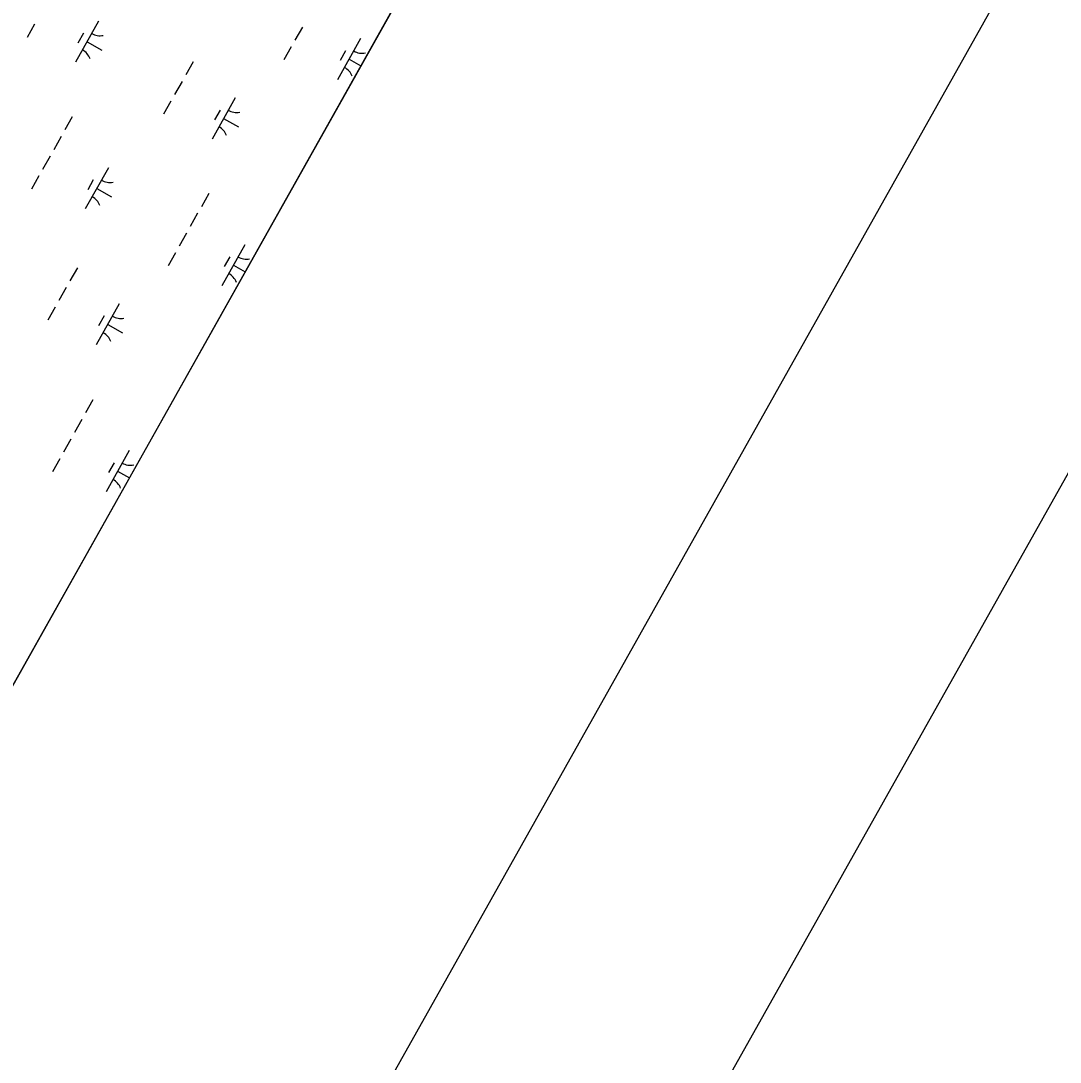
# Model space of a CAD drawing. Extents: x 3913936 to 3933962, y 195330 to 217741.
# Drawn here: x 3926967 to 3928071, y 200928 to 202033 of the extents above; entities that cross this region are included whole.
import ezdxf

# ---------------------------------------------------------------- set-up
doc = ezdxf.new("R2010")
doc.units = 0
for name, color, linetype in [('G-ANNO-NPLT', 7, 'Continuous'), ('V-ANNO-SYMB', 7, 'Continuous'), ('V-GRID-FRAM', 7, 'Continuous'), ('V-WETL-SWMP', 7, 'Continuous')]:
    doc.layers.add(name, color=color, linetype=linetype)

msp = doc.modelspace()

# ---------------------------------------------------------------- linework, layer by layer
at = {"layer": 'G-ANNO-NPLT'}
msp.add_lwpolyline([(3923174.4, 217486.3), (3914190.7, 201505), (3924723.8, 195583.9), (3933707.6, 211565.2)], close=True, dxfattribs=at)
at = {"layer": 'V-ANNO-SYMB'}
msp.add_lwpolyline([(3922773, 216134.5), (3914667.3, 201715.1), (3924655.6, 196100.2), (3932761.3, 210519.7), (3922773, 216134.5)], dxfattribs=at)
at = {"layer": 'V-GRID-FRAM'}
msp.add_lwpolyline([(3932010.3, 210315), (3924440.1, 196848.2), (3917917.6, 202110.6), (3924798.7, 214359), (3932010.3, 210315)], dxfattribs=at)
at = {"layer": 'V-WETL-SWMP'}
for p, q in [((3927632.6, 202527.3), (3926850, 201135.3)), ((3927049.4, 202032.9), (3927024.9, 201989.3)), ((3926981.3, 202029.6), (3926973.5, 202015.6)), ((3927265.9, 202026.7), (3927258, 202012.8)), ((3927033.4, 202020.1), (3927027.5, 202009.7)), ((3927037.2, 202011.1), (3927052.9, 202002.3)), ((3927327.8, 202014.4), (3927303.3, 201970.8)), ((3927254.1, 202005.8), (3927246.3, 201991.9)), ((3927311.7, 202001.6), (3927305.9, 201991.1)), ((3927149.8, 201989.9), (3927142, 201975.9)), ((3927315.5, 201992.6), (3927328, 201985.6)), ((3927138.1, 201969), (3927130.2, 201955)), ((3927126.3, 201948.1), (3927118.5, 201934.1)), ((3927194.4, 201951.4), (3927169.9, 201907.8)), ((3927178.4, 201938.6), (3927172.5, 201928.2)), ((3927021.4, 201931.3), (3927013.6, 201917.4)), ((3927182.2, 201929.6), (3927197.9, 201920.8)), ((3927009.6, 201910.4), (3927001.8, 201896.4)), ((3926997.9, 201889.5), (3926990, 201875.5)), ((3926986.1, 201868.6), (3926978.3, 201854.6)), ((3927059.8, 201877.1), (3927035.3, 201833.5)), ((3927043.8, 201864.3), (3927037.9, 201853.9)), ((3927047.6, 201855.3), (3927063.3, 201846.5)), ((3927166.4, 201849.8), (3927158.6, 201835.9)), ((3927154.6, 201828.9), (3927146.8, 201814.9)), ((3927142.9, 201808), (3927135, 201794)), ((3927204.8, 201795.6), (3927180.3, 201752)), ((3927131.1, 201787), (3927123.3, 201773.1)), ((3927188.8, 201782.8), (3927182.9, 201772.4)), ((3927026.9, 201771.1), (3927019, 201757.2)), ((3927192.6, 201773.8), (3927205.1, 201766.8)), ((3927015.1, 201750.2), (3927007.3, 201736.3)), ((3927003.3, 201729.3), (3926995.5, 201715.3)), ((3927071.4, 201732.7), (3927046.9, 201689.1)), ((3927055.4, 201719.9), (3927049.5, 201709.4)), ((3927059.2, 201710.9), (3927074.9, 201702)), ((3927043.4, 201631), (3927035.6, 201617.1)), ((3927031.7, 201610.1), (3927023.8, 201596.2)), ((3927019.9, 201589.2), (3927012.1, 201575.3)), ((3927008.1, 201568.3), (3927000.3, 201554.3)), ((3927081.8, 201576.9), (3927057.3, 201533.3)), ((3927065.8, 201564.1), (3927059.9, 201553.6)), ((3927069.6, 201555.1), (3927082.1, 201548))]:
    msp.add_line(p, q, dxfattribs=at)
for centre, start, end in [((3927050.9, 202035.1), 239.8861, 281.4297), ((3927023.8, 201986.9), 19.8861, 61.4297), ((3927329.3, 202016.5), 239.8861, 281.4297), ((3927302.2, 201968.4), 19.8861, 61.4297), ((3927195.9, 201953.6), 239.8861, 281.4297), ((3927168.8, 201905.4), 19.8861, 61.4297), ((3927061.3, 201879.3), 239.8861, 281.4297), ((3927034.2, 201831.1), 19.8861, 61.4297), ((3927206.3, 201797.8), 239.8861, 281.4297), ((3927179.2, 201749.6), 19.8861, 61.4297), ((3927072.9, 201734.8), 239.8861, 281.4297), ((3927045.9, 201686.7), 19.8861, 61.4297), ((3927083.3, 201579), 239.8861, 281.4297), ((3927056.3, 201530.9), 19.8861, 61.4297)]:
    msp.add_arc(centre, 17.6, start, end, dxfattribs=at)

doc.saveas('drawing.dxf')
